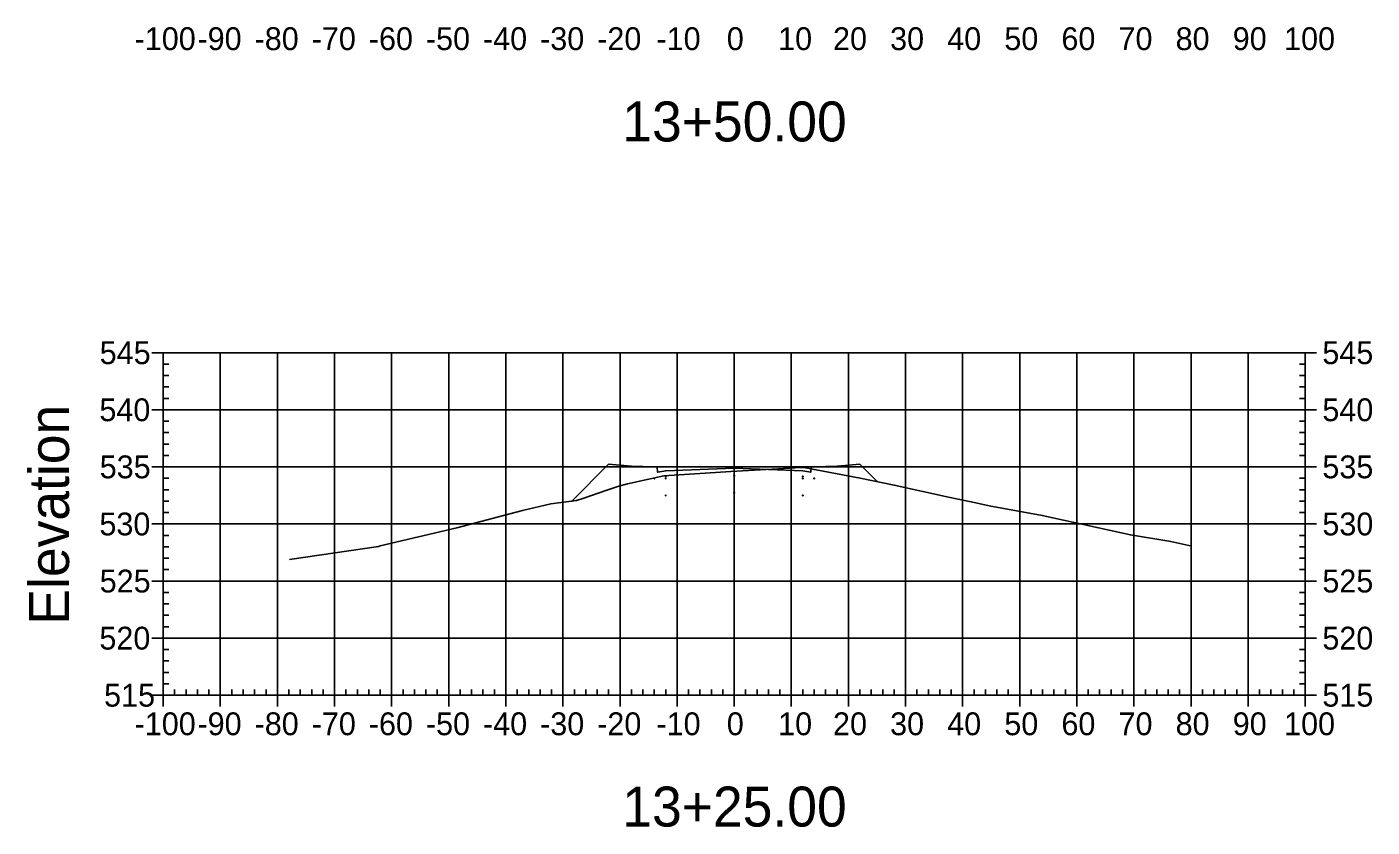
# Model space of a CAD drawing. Extents: x 708103 to 717568, y 374476 to 378707.
# Drawn here: x 717057.6 to 717293.2, y 376645 to 376785.1 of the extents above; entities that cross this region are included whole.
import ezdxf

# ---------------------------------------------------------------- set-up
doc = ezdxf.new("R2010")
doc.units = 0
for name, color, linetype in [('1', 7, 'Continuous'), ('14', 7, 'Continuous'), ('22', 7, 'Continuous'), ('57', 7, 'Continuous'), ('60', 7, 'Continuous'), ('Existing', 7, 'Continuous')]:
    doc.layers.add(name, color=color, linetype=linetype)

msp = doc.modelspace()

# ---------------------------------------------------------------- linework, layer by layer
for points in [[(717167.45, 376706), (717167.55, 376706), (717167.55, 376706.1), (717167.45, 376706.1)], [(717169.45, 376706.33), (717169.55, 376706.33), (717169.55, 376706.43), (717169.45, 376706.43)], [(717169.45, 376706), (717169.55, 376706), (717169.55, 376706.1), (717169.45, 376706.1)], [(717181.45, 376706.48), (717181.55, 376706.48), (717181.55, 376706.58), (717181.45, 376706.58)], [(717193.45, 376706.33), (717193.55, 376706.33), (717193.55, 376706.43), (717193.45, 376706.43)], [(717193.45, 376706), (717193.55, 376706), (717193.55, 376706.1), (717193.45, 376706.1)], [(717195.45, 376706), (717195.55, 376706), (717195.55, 376706.1), (717195.45, 376706.1)], [(717169.45, 376703), (717169.55, 376703), (717169.55, 376703.1), (717169.45, 376703.1)], [(717181.45, 376703.48), (717181.55, 376703.48), (717181.55, 376703.58), (717181.45, 376703.58)], [(717193.45, 376703), (717193.55, 376703), (717193.55, 376703.1), (717193.45, 376703.1)]]:
    msp.add_lwpolyline(points, close=True)
at = {"layer": '14'}
for points in [[(717206.52, 376705.51), (717206.52, 376705.56), (717206.52, 376705.51), (717206.47, 376705.51), (717206.52, 376705.51), (717206.52, 376705.46), (717206.52, 376705.51), (717206.57, 376705.51)], [(717153.04, 376702.07), (717153.04, 376702.12), (717153.04, 376702.07), (717152.99, 376702.07), (717153.04, 376702.07), (717153.04, 376702.02), (717153.04, 376702.07), (717153.09, 376702.07)]]:
    msp.add_lwpolyline(points, dxfattribs=at)
at = {"layer": '22'}
msp.add_lwpolyline([(717153.04, 376702.07), (717159.5, 376708.53), (717163.5, 376708.21), (717167.5, 376708.05), (717168, 376708.05), (717168.08, 376707.13), (717169.5, 376707.38), (717181.5, 376707.86), (717193.5, 376707.38), (717194.91, 376707.13), (717195, 376708.05), (717195.5, 376708.05), (717199.5, 376708.21), (717203.5, 376708.53), (717206.52, 376705.51)], dxfattribs=at)
at = {"layer": '57'}
for p, q in [((717079.5, 376728.07), (717081.5, 376728.07)), ((717081.5, 376728.07), (717281.5, 376728.07)), ((717081.5, 376668.07), (717081.5, 376728.07)), ((717081.5, 376668.07), (717081.5, 376728.07)), ((717091.5, 376668.07), (717091.5, 376728.07)), ((717101.5, 376668.07), (717101.5, 376728.07)), ((717111.5, 376668.07), (717111.5, 376728.07)), ((717121.5, 376668.07), (717121.5, 376728.07)), ((717131.5, 376668.07), (717131.5, 376728.07)), ((717141.5, 376668.07), (717141.5, 376728.07)), ((717151.5, 376668.07), (717151.5, 376728.07)), ((717161.5, 376668.07), (717161.5, 376728.07)), ((717171.5, 376668.07), (717171.5, 376728.07)), ((717181.5, 376668.07), (717181.5, 376728.07)), ((717191.5, 376668.07), (717191.5, 376728.07)), ((717201.5, 376668.07), (717201.5, 376728.07)), ((717211.5, 376668.07), (717211.5, 376728.07)), ((717221.5, 376668.07), (717221.5, 376728.07)), ((717231.5, 376668.07), (717231.5, 376728.07)), ((717241.5, 376668.07), (717241.5, 376728.07)), ((717251.5, 376668.07), (717251.5, 376728.07)), ((717261.5, 376668.07), (717261.5, 376728.07)), ((717271.5, 376668.07), (717271.5, 376728.07)), ((717281.5, 376668.07), (717281.5, 376728.07)), ((717281.5, 376668.07), (717281.5, 376728.07)), ((717283.5, 376728.07), (717281.5, 376728.07)), ((717081.5, 376726.07), (717082.5, 376726.07)), ((717281.5, 376726.07), (717280.5, 376726.07)), ((717081.5, 376724.07), (717082.5, 376724.07)), ((717081.5, 376722.07), (717082.5, 376722.07)), ((717281.5, 376724.07), (717280.5, 376724.07)), ((717281.5, 376722.07), (717280.5, 376722.07)), ((717081.5, 376720.07), (717082.5, 376720.07)), ((717281.5, 376720.07), (717280.5, 376720.07)), ((717079.5, 376718.07), (717081.5, 376718.07)), ((717081.5, 376718.07), (717281.5, 376718.07)), ((717283.5, 376718.07), (717281.5, 376718.07)), ((717081.5, 376716.07), (717082.5, 376716.07)), ((717281.5, 376716.07), (717280.5, 376716.07)), ((717081.5, 376714.07), (717082.5, 376714.07)), ((717281.5, 376714.07), (717280.5, 376714.07)), ((717081.5, 376712.07), (717082.5, 376712.07)), ((717281.5, 376712.07), (717280.5, 376712.07)), ((717079.5, 376708.07), (717081.5, 376708.07)), ((717081.5, 376710.07), (717082.5, 376710.07)), ((717081.5, 376708.07), (717281.5, 376708.07)), ((717281.5, 376710.07), (717280.5, 376710.07)), ((717283.5, 376708.07), (717281.5, 376708.07)), ((717081.5, 376706.07), (717082.5, 376706.07)), ((717281.5, 376706.07), (717280.5, 376706.07)), ((717081.5, 376704.07), (717082.5, 376704.07)), ((717281.5, 376704.07), (717280.5, 376704.07)), ((717081.5, 376702.07), (717082.5, 376702.07)), ((717281.5, 376702.07), (717280.5, 376702.07)), ((717081.5, 376700.07), (717082.5, 376700.07)), ((717281.5, 376700.07), (717280.5, 376700.07)), ((717079.5, 376698.07), (717081.5, 376698.07)), ((717081.5, 376698.07), (717281.5, 376698.07)), ((717081.5, 376696.07), (717082.5, 376696.07)), ((717281.5, 376696.07), (717280.5, 376696.07)), ((717283.5, 376698.07), (717281.5, 376698.07)), ((717081.5, 376694.07), (717082.5, 376694.07)), ((717281.5, 376694.07), (717280.5, 376694.07)), ((717081.5, 376692.07), (717082.5, 376692.07)), ((717281.5, 376692.07), (717280.5, 376692.07)), ((717081.5, 376690.07), (717082.5, 376690.07)), ((717281.5, 376690.07), (717280.5, 376690.07)), ((717079.5, 376688.07), (717081.5, 376688.07)), ((717081.5, 376688.07), (717281.5, 376688.07)), ((717283.5, 376688.07), (717281.5, 376688.07)), ((717081.5, 376686.07), (717082.5, 376686.07)), ((717281.5, 376686.07), (717280.5, 376686.07)), ((717081.5, 376684.07), (717082.5, 376684.07)), ((717081.5, 376682.07), (717082.5, 376682.07)), ((717281.5, 376684.07), (717280.5, 376684.07)), ((717281.5, 376682.07), (717280.5, 376682.07)), ((717081.5, 376680.07), (717082.5, 376680.07)), ((717281.5, 376680.07), (717280.5, 376680.07)), ((717079.5, 376678.07), (717081.5, 376678.07)), ((717081.5, 376678.07), (717281.5, 376678.07)), ((717283.5, 376678.07), (717281.5, 376678.07)), ((717081.5, 376676.07), (717082.5, 376676.07)), ((717281.5, 376676.07), (717280.5, 376676.07)), ((717081.5, 376674.07), (717082.5, 376674.07)), ((717281.5, 376674.07), (717280.5, 376674.07)), ((717081.5, 376672.07), (717082.5, 376672.07)), ((717081.5, 376670.07), (717082.5, 376670.07)), ((717281.5, 376672.07), (717280.5, 376672.07)), ((717281.5, 376670.07), (717280.5, 376670.07)), ((717079.5, 376668.07), (717081.5, 376668.07)), ((717081.5, 376668.07), (717281.5, 376668.07)), ((717081.5, 376668.07), (717281.5, 376668.07)), ((717081.5, 376666.07), (717081.5, 376668.07)), ((717083.5, 376668.07), (717083.5, 376669.07)), ((717085.5, 376668.07), (717085.5, 376669.07)), ((717087.5, 376668.07), (717087.5, 376669.07)), ((717089.5, 376668.07), (717089.5, 376669.07)), ((717091.5, 376666.07), (717091.5, 376668.07)), ((717093.5, 376668.07), (717093.5, 376669.07)), ((717095.5, 376668.07), (717095.5, 376669.07)), ((717097.5, 376668.07), (717097.5, 376669.07)), ((717099.5, 376668.07), (717099.5, 376669.07)), ((717101.5, 376666.07), (717101.5, 376668.07)), ((717103.5, 376668.07), (717103.5, 376669.07)), ((717105.5, 376668.07), (717105.5, 376669.07)), ((717107.5, 376668.07), (717107.5, 376669.07)), ((717109.5, 376668.07), (717109.5, 376669.07)), ((717111.5, 376666.07), (717111.5, 376668.07)), ((717113.5, 376668.07), (717113.5, 376669.07)), ((717115.5, 376668.07), (717115.5, 376669.07)), ((717117.5, 376668.07), (717117.5, 376669.07)), ((717119.5, 376668.07), (717119.5, 376669.07)), ((717121.5, 376666.07), (717121.5, 376668.07)), ((717123.5, 376668.07), (717123.5, 376669.07)), ((717125.5, 376668.07), (717125.5, 376669.07)), ((717127.5, 376668.07), (717127.5, 376669.07)), ((717129.5, 376668.07), (717129.5, 376669.07)), ((717131.5, 376666.07), (717131.5, 376668.07)), ((717133.5, 376668.07), (717133.5, 376669.07)), ((717135.5, 376668.07), (717135.5, 376669.07)), ((717137.5, 376668.07), (717137.5, 376669.07)), ((717139.5, 376668.07), (717139.5, 376669.07)), ((717141.5, 376666.07), (717141.5, 376668.07)), ((717143.5, 376668.07), (717143.5, 376669.07)), ((717145.5, 376668.07), (717145.5, 376669.07)), ((717147.5, 376668.07), (717147.5, 376669.07)), ((717149.5, 376668.07), (717149.5, 376669.07)), ((717151.5, 376666.07), (717151.5, 376668.07)), ((717153.5, 376668.07), (717153.5, 376669.07)), ((717155.5, 376668.07), (717155.5, 376669.07)), ((717157.5, 376668.07), (717157.5, 376669.07)), ((717159.5, 376668.07), (717159.5, 376669.07)), ((717161.5, 376666.07), (717161.5, 376668.07)), ((717163.5, 376668.07), (717163.5, 376669.07)), ((717165.5, 376668.07), (717165.5, 376669.07)), ((717167.5, 376668.07), (717167.5, 376669.07)), ((717169.5, 376668.07), (717169.5, 376669.07)), ((717171.5, 376666.07), (717171.5, 376668.07)), ((717173.5, 376668.07), (717173.5, 376669.07)), ((717175.5, 376668.07), (717175.5, 376669.07)), ((717177.5, 376668.07), (717177.5, 376669.07)), ((717179.5, 376668.07), (717179.5, 376669.07)), ((717181.5, 376666.07), (717181.5, 376668.07)), ((717183.5, 376668.07), (717183.5, 376669.07)), ((717185.5, 376668.07), (717185.5, 376669.07)), ((717187.5, 376668.07), (717187.5, 376669.07)), ((717189.5, 376668.07), (717189.5, 376669.07)), ((717191.5, 376666.07), (717191.5, 376668.07)), ((717193.5, 376668.07), (717193.5, 376669.07)), ((717195.5, 376668.07), (717195.5, 376669.07)), ((717197.5, 376668.07), (717197.5, 376669.07)), ((717199.5, 376668.07), (717199.5, 376669.07)), ((717201.5, 376666.07), (717201.5, 376668.07)), ((717203.5, 376668.07), (717203.5, 376669.07)), ((717205.5, 376668.07), (717205.5, 376669.07)), ((717207.5, 376668.07), (717207.5, 376669.07)), ((717209.5, 376668.07), (717209.5, 376669.07)), ((717211.5, 376666.07), (717211.5, 376668.07)), ((717213.5, 376668.07), (717213.5, 376669.07)), ((717215.5, 376668.07), (717215.5, 376669.07)), ((717217.5, 376668.07), (717217.5, 376669.07)), ((717219.5, 376668.07), (717219.5, 376669.07)), ((717221.5, 376666.07), (717221.5, 376668.07)), ((717223.5, 376668.07), (717223.5, 376669.07)), ((717225.5, 376668.07), (717225.5, 376669.07)), ((717227.5, 376668.07), (717227.5, 376669.07)), ((717229.5, 376668.07), (717229.5, 376669.07)), ((717231.5, 376666.07), (717231.5, 376668.07)), ((717233.5, 376668.07), (717233.5, 376669.07)), ((717235.5, 376668.07), (717235.5, 376669.07)), ((717237.5, 376668.07), (717237.5, 376669.07)), ((717239.5, 376668.07), (717239.5, 376669.07)), ((717241.5, 376666.07), (717241.5, 376668.07)), ((717243.5, 376668.07), (717243.5, 376669.07)), ((717245.5, 376668.07), (717245.5, 376669.07)), ((717247.5, 376668.07), (717247.5, 376669.07)), ((717249.5, 376668.07), (717249.5, 376669.07)), ((717251.5, 376666.07), (717251.5, 376668.07)), ((717253.5, 376668.07), (717253.5, 376669.07)), ((717255.5, 376668.07), (717255.5, 376669.07)), ((717257.5, 376668.07), (717257.5, 376669.07)), ((717259.5, 376668.07), (717259.5, 376669.07)), ((717261.5, 376666.07), (717261.5, 376668.07)), ((717263.5, 376668.07), (717263.5, 376669.07)), ((717265.5, 376668.07), (717265.5, 376669.07)), ((717267.5, 376668.07), (717267.5, 376669.07)), ((717269.5, 376668.07), (717269.5, 376669.07)), ((717271.5, 376666.07), (717271.5, 376668.07)), ((717273.5, 376668.07), (717273.5, 376669.07)), ((717275.5, 376668.07), (717275.5, 376669.07)), ((717277.5, 376668.07), (717277.5, 376669.07)), ((717279.5, 376668.07), (717279.5, 376669.07)), ((717281.5, 376666.07), (717281.5, 376668.07)), ((717283.5, 376668.07), (717281.5, 376668.07))]:
    msp.add_line(p, q, dxfattribs=at)
at = {"layer": 'Existing'}
msp.add_lwpolyline([(717103.62, 376691.85), (717119.2, 376694.15), (717119.51, 376694.22), (717132.9, 376697.4), (717144.43, 376700.41), (717149.37, 376701.59), (717153.89, 376702.18), (717155.01, 376702.52), (717156.31, 376703), (717159.17, 376704.01), (717161.31, 376704.69), (717162.8, 376705.1), (717169.19, 376706.48), (717180.89, 376707.27), (717180.93, 376707.27), (717193.24, 376707.96), (717193.38, 376707.96), (717193.5, 376707.97), (717193.66, 376707.98), (717193.68, 376707.98), (717203.55, 376706.12), (717209.54, 376704.89), (717219, 376702.77), (717223.81, 376701.8), (717226.12, 376701.27), (717235.44, 376699.57), (717250.88, 376696.14), (717257.95, 376695), (717261.63, 376694.21)], dxfattribs=at)

# ---------------------------------------------------------------- texts
at = {"layer": '1'}
for s, p in [('13+50.00', (717161.9, 376765.07)), ('13+25.00', (717161.9, 376645.07))]:
    msp.add_text(s, height=7, dxfattribs=at).set_placement(p)
at = {"layer": '14'}
for p in [(717163.46, 376708.16), (717199.46, 376708.16), (717163.46, 376707.49), (717167.46, 376707.33), (717195.46, 376707.33), (717199.46, 376707.49)]:
    msp.add_text('+', height=0.1, dxfattribs=at).set_placement(p)
at = {"layer": '57'}
for s, p in [('-100', (717076.49, 376781.07)), ('-90', (717087.5, 376781.07)), ('-80', (717097.5, 376781.07)), ('-70', (717107.5, 376781.07)), ('-60', (717117.5, 376781.07)), ('-50', (717127.5, 376781.07)), ('-40', (717137.5, 376781.07)), ('-30', (717147.5, 376781.07)), ('-20', (717157.5, 376781.07)), ('-10', (717167.88, 376781.07)), ('0', (717180.2, 376781.07)), ('10', (717189.19, 376781.07)), ('20', (717198.8, 376781.07)), ('30', (717208.8, 376781.07)), ('40', (717218.8, 376781.07)), ('50', (717228.8, 376781.07)), ('60', (717238.8, 376781.07)), ('70', (717248.8, 376781.07)), ('80', (717258.8, 376781.07)), ('90', (717268.8, 376781.07)), ('100', (717277.8, 376781.07)), ('545', (717070.37, 376726.07)), ('545', (717284.5, 376726.07)), ('540', (717070.32, 376716.07)), ('540', (717284.5, 376716.07)), ('535', (717070.37, 376706.07)), ('535', (717284.5, 376706.07)), ('530', (717070.32, 376696.07)), ('530', (717284.5, 376696.07)), ('525', (717070.37, 376686.07)), ('525', (717284.5, 376686.07)), ('520', (717070.32, 376676.07)), ('520', (717284.5, 376676.07)), ('515', (717071.14, 376666.07)), ('515', (717284.5, 376666.07)), ('-100', (717076.49, 376661.07)), ('-90', (717087.5, 376661.07)), ('-80', (717097.5, 376661.07)), ('-70', (717107.5, 376661.07)), ('-60', (717117.5, 376661.07)), ('-50', (717127.5, 376661.07)), ('-40', (717137.5, 376661.07)), ('-30', (717147.5, 376661.07)), ('-20', (717157.5, 376661.07)), ('-10', (717167.88, 376661.07)), ('0', (717180.2, 376661.07)), ('10', (717189.19, 376661.07)), ('20', (717198.8, 376661.07)), ('30', (717208.8, 376661.07)), ('40', (717218.8, 376661.07)), ('50', (717228.8, 376661.07)), ('60', (717238.8, 376661.07)), ('70', (717248.8, 376661.07)), ('80', (717258.8, 376661.07)), ('90', (717268.8, 376661.07)), ('100', (717277.8, 376661.07))]:
    msp.add_text(s, height=4, dxfattribs=at).set_placement(p)
at = {"layer": '60'}
msp.add_text('Elevation', height=7, rotation=90, dxfattribs=at).set_placement((717065, 376680.44))

doc.saveas('drawing.dxf')
